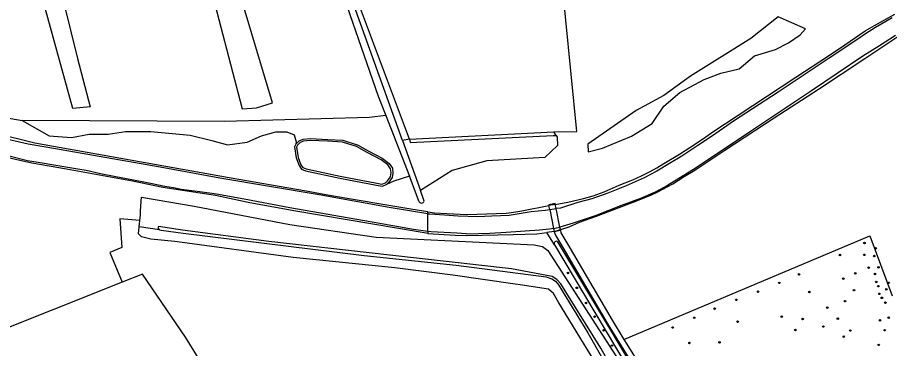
# Model space of a CAD drawing. Extents: x 140000 to 143000, y 403500 to 406000.
# Drawn here: x 140803.5 to 141260.5, y 405289 to 405462.4 of the extents above; entities that cross this region are included whole.
import ezdxf

# ---------------------------------------------------------------- set-up
doc = ezdxf.new("R2010")
doc.units = 0
for name, color, linetype in [('gg-afsc-erfafscheiding', 7, 'Continuous'), ('gg-bbg-bassin', 7, 'Continuous'), ('gg-knt-BGT kruinlijn', 7, 'Continuous'), ('gg-knt-bovenkant onderkant talud', 7, 'Continuous'), ('gg-knt-bronhoudergrens', 7, 'Continuous'), ('gg-knt-onverhard', 7, 'Continuous'), ('gg-kntw-bovenkant insteek waterloop', 7, 'Continuous'), ('gg-kntw-waterlijn', 7, 'Continuous'), ('gg-kwrk-kunstwerk niveau 01', 7, 'Continuous'), ('gt-grn-groengrens', 7, 'Continuous'), ('gt-grn-vlakafsluiter', 7, 'Continuous'), ('gt-symb-boom', 7, 'Continuous'), ('gx-grn-maaiveld', 7, 'Continuous')]:
    doc.layers.add(name, color=color, linetype=linetype)

# ---------------------------------------------------------------- blocks, each defined once
blk = doc.blocks.new('gt0-BOOM')
at = {"layer": 'gt-symb-boom'}
for radius in [0.4, 0.2]:
    blk.add_circle((0, 0), radius, dxfattribs=at)

msp = doc.modelspace()

# ---------------------------------------------------------------- linework, layer by layer
at = {"layer": 'gg-afsc-erfafscheiding'}
msp.add_line((141084.87, 405343.35), (141080.84, 405349.82), dxfattribs=at)
at = {"layer": 'gg-bbg-bassin'}
for points in [[(140919.75, 405249.66), (140891.61, 405294.94), (140869.11, 405328.01), (140858.33, 405323.73)], [(140858.33, 405323.73), (140785.53, 405294.82), (140804.51, 405264.23)]]:
    msp.add_lwpolyline(points, dxfattribs=at)
at = {"layer": 'gg-knt-BGT kruinlijn'}
for points in [[(140877.18, 405352.62), (140877.15, 405352.18), (140877.52, 405351.62), (140877.87, 405351.26)], [(141192.57, 405133.35), (141193.75, 405132.77), (141194.68, 405133.9), (141182.89, 405154.48), (141151.96, 405213.1), (141109.21, 405289.19), (141088.32, 405323), (141086.1, 405325.2), (141083.64, 405326.76), (141062.35, 405330.74), (140998.59, 405337.96), (140935.28, 405345.03), (140889.96, 405351.01), (140877.48, 405352.87), (140877.18, 405352.62)], [(140877.87, 405351.26), (140878.79, 405350.97), (140890.28, 405349.47), (140985.23, 405337.7), (141033.45, 405332.67), (141080.54, 405326.6), (141083.45, 405325.48), (141085.37, 405324.26), (141087.1, 405322.45), (141102.4, 405297.22), (141152.32, 405209.61), (141191.53, 405135.46), (141192.57, 405133.35)]]:
    msp.add_lwpolyline(points, dxfattribs=at)
at = {"layer": 'gg-knt-bovenkant onderkant talud'}
msp.add_line((140867.69, 405356.05), (140868.02, 405359.09), dxfattribs=at)
for points in [[(140868.02, 405359.09), (140868, 405361.08), (140868.43, 405368.32), (140896.09, 405363.65), (140946.19, 405353.91), (140991.47, 405347.39), (141074.32, 405343.36), (141078.6, 405342.54), (141081.36, 405340.39), (141131.73, 405262.61), (141204.4, 405134.38), (141204.46, 405132.07)], [(140867.34, 405352.71), (140867.52, 405354.41), (140867.69, 405356.05)], [(140947.94, 405336.63), (140885.9, 405345.08), (140873.33, 405346.29), (140868.58, 405347.44), (140866.95, 405349.11), (140867.34, 405352.71)], [(141195.87, 405127.22), (141193.14, 405125.68), (141115.01, 405267.64), (141087.18, 405313.01), (141084.36, 405317.86), (141081.75, 405320.15), (141066.95, 405322.39), (141064.34, 405322.72), (141031.7, 405327.49), (141001.32, 405331.27), (140947.94, 405336.63)]]:
    msp.add_lwpolyline(points, dxfattribs=at)
at = {"layer": 'gg-knt-bronhoudergrens'}
for p, q in [((140763.52, 405415.94), (140806.03, 405408.46)), ((141008.91, 405398.62), (141084.58, 405402.43))]:
    msp.add_line(p, q, dxfattribs=at)
for points in [[(141084.58, 405402.43), (141096.65, 405402.74), (141087.66, 405492.88), (141081.04, 405572.25), (141154.6, 405578.07), (141155.66, 405621.09)], [(141008.91, 405398.62), (140980.09, 405475.53), (140963.63, 405534.08), (140958.41, 405562.06)], [(140915.74, 405489.55), (140910.5, 405488.28), (140902.88, 405484.94), (140921.27, 405414.53), (140928.73, 405415), (140937.22, 405417.62), (140926.37, 405453.83), (140915.74, 405489.55)], [(140835.02, 405440.83), (140841.63, 405415.56), (140832.51, 405414.77), (140815.31, 405477.61), (140820.33, 405480.38), (140824.04, 405479.72), (140827.61, 405470.59), (140835.02, 405440.83)], [(141121.28, 405293.85), (141250.13, 405347.97), (141261.9, 405316.65)]]:
    msp.add_lwpolyline(points, dxfattribs=at)
at = {"layer": 'gg-knt-onverhard'}
msp.add_line((141121.28, 405293.85), (141122.85, 405291.3), dxfattribs=at)
for points in [[(141084.8, 405350.4), (141085.04, 405349.27), (141085.63, 405348.1), (141089.37, 405341.98), (141112.51, 405302.33), (141134.55, 405266.67), (141156.45, 405230.25), (141182.28, 405185.11), (141200.11, 405153.13), (141208.84, 405137.78)], [(141088.09, 405351.07), (141088.19, 405349.67), (141091.95, 405343.52), (141115.09, 405303.87), (141121.28, 405293.85)], [(141122.85, 405291.3), (141137.11, 405268.23), (141159.04, 405231.77), (141184.89, 405186.59), (141202.73, 405154.6), (141217.48, 405128.66), (141247.55, 405074.8), (141260.95, 405049.17), (141289.25, 404997.15), (141292.17, 404993.69)]]:
    msp.add_lwpolyline(points, dxfattribs=at)
at = {"layer": 'gg-kntw-bovenkant insteek waterloop'}
for p, q in [((141005.3, 405397.98), (140970.23, 405495.5)), ((140996.46, 405411.11), (141008.9, 405379.21)), ((141005.3, 405397.98), (141014.75, 405371.72)), ((141014.09, 405365.89), (141008.9, 405379.21)), ((141016.54, 405366.74), (141014.75, 405371.72)), ((141085.34, 405364.53), (141082.03, 405363.98)), ((141084.8, 405350.4), (141080.84, 405349.82)), ((141084.8, 405350.4), (141088.02, 405351.41))]:
    msp.add_line(p, q, dxfattribs=at)
for points in [[(140967.17, 405494.34), (140992.51, 405421.25), (140996.46, 405411.11)], [(141085.34, 405364.53), (141091.93, 405365.62), (141100.05, 405367.51), (141105.12, 405368.99), (141110.88, 405371.12), (141118.84, 405374.52), (141125.97, 405377.39), (141130.46, 405379.44), (141135.04, 405381.75), (141138.56, 405383.7), (141142.22, 405385.87), (141150.47, 405390.88), (141155.87, 405394.26), (141162.53, 405398.66), (141168.5, 405402.88), (141181.13, 405411.24), (141211.35, 405431.05), (141229.03, 405442.59), (141237.11, 405447.97), (141247.76, 405455.3), (141252.66, 405458.13), (141263.2, 405464.08)], [(141088.02, 405351.41), (141088.7, 405351.55), (141092.59, 405352.84), (141098.09, 405355.18), (141106.93, 405358.4), (141128.37, 405366.48), (141135.78, 405369.58), (141139.11, 405371.02), (141146.85, 405375.3), (141152.87, 405379.11), (141158.48, 405382.5), (141174.11, 405392.89), (141200.1, 405409.74), (141223.33, 405424.87), (141247.54, 405440.84), (141260.04, 405449.28), (141265.42, 405452.69)], [(141018.51, 405360.64), (141009.64, 405362), (140996.04, 405364.24), (140967.09, 405369.25), (140954.81, 405371.43), (140914.38, 405378.37), (140880.22, 405384.58), (140812.67, 405396.62), (140771.61, 405406.64), (140727.14, 405417.18), (140712.33, 405419.46), (140701.72, 405419.41), (140698.04, 405418.63), (140696.15, 405417.62)], [(141018.51, 405349.3), (141017.59, 405349.36), (140948.25, 405361.12), (140924.45, 405365.53), (140907.21, 405369.19), (140879.74, 405373.39), (140863.88, 405376.62), (140829.27, 405382.93), (140811.08, 405386.03), (140792.24, 405390.32), (140758.11, 405397.69), (140733.73, 405403.53), (140715.68, 405407.43), (140707.53, 405408.19), (140703.91, 405407.73), (140702.97, 405407.33), (140702.41, 405406.81)], [(140949.38, 405396.06), (140951.05, 405397.74), (140953.17, 405398.58), (140956.84, 405398.97), (140966.11, 405398.55), (140974.06, 405398.08), (140981.52, 405395.77), (140981.71, 405395.69), (140987.28, 405392.56), (140994.69, 405388.75), (140998.36, 405385.85), (141000.01, 405383.41), (141000.26, 405380.92), (140999.85, 405378.51), (140998.2, 405376.15), (140996.83, 405375)], [(140949.38, 405396.06), (140948.67, 405394.62), (140949.62, 405388.85), (140951.11, 405384.86), (140952.3, 405382.93), (140954.5, 405382.09), (140972.36, 405378.24), (140991.62, 405374.56), (140994.57, 405374.08), (140996.83, 405375)], [(141018.51, 405360.64), (141022.09, 405360.1), (141028.44, 405359.75), (141038.93, 405359.25), (141044.2, 405359.32), (141059.6, 405359.85), (141062.41, 405360.21), (141067.72, 405361.09), (141082.03, 405363.98)], [(141018.51, 405349.3), (141032.85, 405348.42), (141039.02, 405348.2), (141063.2, 405348.81), (141075.74, 405349.07), (141080.84, 405349.82)], [(141084.87, 405343.35), (141084.89, 405343.31), (141149.3, 405235.39), (141204.99, 405135.87), (141205.1, 405135.77)], [(141207.39, 405137.56), (141204.22, 405143.28), (141145.45, 405246.83), (141086.7, 405344.89)]]:
    msp.add_lwpolyline(points, dxfattribs=at)
for centre, radius, start, end in [((141015.25, 405366.49), 1.31, 207.5887, 10.9726), ((141085.91, 405343.97), 1.22, 49.029, 210.9306)]:
    msp.add_arc(centre, radius, start, end, dxfattribs=at)
at = {"layer": 'gg-kntw-waterlijn'}
msp.add_line((141082.46, 405361.87), (141085.79, 405362.31), dxfattribs=at)
for points in [[(141261.93, 405462.12), (141253.14, 405457.06), (141247.83, 405453.86), (141243.85, 405451.08), (141228.38, 405440.71), (141202.08, 405423.33), (141178.79, 405408.16), (141167.72, 405400.48), (141160.11, 405395.37), (141151.63, 405389.8), (141145.25, 405385.83), (141138.51, 405381.9), (141131.86, 405378.49), (141122.41, 405374.3), (141112.9, 405370.46), (141104.41, 405367.45), (141097.2, 405365.42), (141088.09, 405362.61), (141085.79, 405362.31)], [(141263.56, 405452.96), (141255.29, 405447.6), (141246.45, 405442.07), (141219.59, 405424.02), (141187.12, 405402.26), (141159.14, 405383.59), (141144.07, 405374.45), (141137.74, 405370.94), (141129.92, 405367.57), (141119.54, 405363.68), (141106.24, 405358.5), (141094.79, 405354.65), (141087.77, 405352.61)], [(141018.51, 405359.64), (140998.36, 405362.91), (140961.55, 405369.5), (140909.64, 405378.29), (140878.33, 405384), (140846.31, 405389.5), (140824.51, 405393.34), (140809.08, 405395.99), (140793.72, 405399.6), (140774.36, 405404.01), (140748.65, 405410.05), (140726.91, 405415.09)], [(140966.05, 405397.56), (140956.87, 405397.97), (140953.41, 405397.6), (140951.61, 405396.89), (140950.21, 405395.48), (140949.71, 405394.47), (140950.59, 405389.11), (140952.01, 405385.3), (140952.97, 405383.75), (140954.78, 405383.05), (140972.56, 405379.22), (140991.8, 405375.55), (140994.46, 405375.11), (140996.31, 405375.87), (140997.46, 405376.83), (140998.9, 405378.89), (140999.25, 405380.95), (140999.04, 405383.06), (140997.62, 405385.16), (140994.15, 405387.9), (140986.8, 405391.68), (140981.22, 405394.82), (140973.88, 405397.09), (140966.05, 405397.56)], [(141018.51, 405350.35), (141011.11, 405351.4), (140992.3, 405354.74), (140946.27, 405362.72), (140922.38, 405367.22), (140907.81, 405369.88), (140899.04, 405371.03), (140889.31, 405372.35), (140885.22, 405373.25), (140880.73, 405373.83), (140873.19, 405375.44), (140863.49, 405377.35), (140855.08, 405378.92), (140846.95, 405380.57), (140839.51, 405382.21), (140835.08, 405382.99), (140823.59, 405384.83), (140814.39, 405386.52), (140808.78, 405387.26), (140799.21, 405389.67)], [(141018.51, 405359.64), (141019.52, 405359.48), (141027.31, 405359), (141034.49, 405358.52), (141044.68, 405358.21), (141052.16, 405358.55), (141061.22, 405358.85), (141072.68, 405360.85), (141080.01, 405361.55), (141082.46, 405361.87)], [(141084.48, 405351.95), (141082.25, 405351.57), (141077.13, 405350.93), (141059.57, 405349.88), (141050.97, 405349.33), (141045.08, 405349.05), (141041.03, 405348.98), (141033.66, 405349.45), (141020.23, 405350.11), (141018.51, 405350.35)], [(141084.48, 405351.95), (141086.91, 405352.36), (141087.77, 405352.61)]]:
    msp.add_lwpolyline(points, dxfattribs=at)
at = {"layer": 'gg-kwrk-kunstwerk niveau 01'}
for p, q in [((141082.46, 405361.87), (141082.03, 405363.98)), ((141082.46, 405361.87), (141084.48, 405351.95)), ((141085.79, 405362.31), (141085.34, 405364.53)), ((141087.77, 405352.61), (141085.79, 405362.31)), ((141084.48, 405351.95), (141084.8, 405350.4)), ((141088.02, 405351.41), (141087.77, 405352.61)), ((141084.8, 405350.4), (141088.09, 405351.07)), ((141088.09, 405351.07), (141088.02, 405351.41))]:
    msp.add_line(p, q, dxfattribs=at)
msp.add_lwpolyline([(141085.34, 405364.53), (141085.25, 405364.99), (141081.96, 405364.32), (141082.03, 405363.98)], dxfattribs=at)
at = {"layer": 'gt-grn-groengrens'}
for points in [[(141110.09, 405394.03), (141125.26, 405400.2), (141136.09, 405406.86), (141142.26, 405415.86), (141150.59, 405423.03), (141163.43, 405429.86), (141172.09, 405433.2), (141181.76, 405435.53), (141189.76, 405442.2), (141200.76, 405445.53), (141207.59, 405449.03), (141213.59, 405453.2), (141216.43, 405456.36), (141202.09, 405462.7), (141187.76, 405451.36), (141156.26, 405431.7), (141142.26, 405421.53), (141127.76, 405413.7), (141102.43, 405396.03), (141102.59, 405392.03), (141110.09, 405394.03)], [(140996.46, 405411.11), (140987.94, 405409.99), (140911.99, 405407.85), (140806.03, 405408.46)], [(140806.03, 405408.46), (140820.11, 405400.38), (140831.76, 405399.53), (140841.09, 405401.2), (140851.09, 405401.2), (140860.09, 405402.7), (140873.43, 405402.7), (140893.93, 405400.7), (140905.43, 405398.03), (140913.59, 405395.7), (140923.93, 405397.03), (140931.43, 405400.36), (140938.93, 405402.53), (140944.59, 405402.53), (140948.43, 405400.86), (140949.6, 405397.26), (140949.38, 405396.06)], [(141086.28, 405399.73), (141086.49, 405395.28), (141079.93, 405389.03), (141049.43, 405387.36), (141031.26, 405382.2), (141014.75, 405371.72)], [(141008.9, 405379.21), (141000.76, 405376.7), (140996.83, 405375)]]:
    msp.add_lwpolyline(points, dxfattribs=at)
at = {"layer": 'gt-grn-vlakafsluiter'}
for p, q in [((141008.91, 405398.62), (141005.3, 405397.98)), ((141018.51, 405359.64), (141018.51, 405360.64)), ((141018.51, 405350.35), (141018.51, 405359.64)), ((140877.87, 405351.26), (140867.34, 405352.71)), ((141018.51, 405350.35), (141018.51, 405349.3))]:
    msp.add_line(p, q, dxfattribs=at)
for points in [[(141008.91, 405398.62), (141009.23, 405396.92), (141084.26, 405400.63), (141085.71, 405400.64)], [(140867.69, 405356.05), (140857.21, 405356.99), (140858.18, 405341.88), (140851.87, 405339.25), (140858.33, 405323.73)]]:
    msp.add_lwpolyline(points, dxfattribs=at)
at = {"layer": 'gx-grn-maaiveld'}
for q in [(141084.58, 405402.43), (141086.28, 405399.73)]:
    msp.add_line((141085.71, 405400.64), q, dxfattribs=at)

# ---------------------------------------------------------------- block references
at = {"layer": 'gt-symb-boom'}
for p in [(141247.35, 405344.26), (141234.57, 405338), (141247.22, 405338.11), (141252.53, 405337.46), (141253.17, 405341.46), (141091.96, 405328.6), (141242.52, 405328.39), (141249.52, 405331.41), (141254.68, 405331.56), (141213.07, 405327.86), (141236.27, 405325.66), (141252.84, 405328.08), (141253.52, 405323.91), (141096.62, 405320.82), (141202.71, 405323.41), (141241.85, 405319.62), (141254.57, 405321.69), (141258.8, 405320.04), (141260.02, 405323.47), (141180.24, 405314.55), (141191.62, 405318.77), (141218.49, 405318.62), (141255.1, 405317.7), (141256.46, 405315.58), (141101.39, 405312.92), (141168.81, 405309.94), (141227.88, 405310.48), (141237.2, 405313.84), (141258.29, 405313.05), (141105.95, 405305.7), (141204, 405305.72), (141158.18, 405305.15), (141180.88, 405303.16), (141214.96, 405304.53), (141233.39, 405304.73), (141255.5, 405303.83), (141260.05, 405305.17), (141110.67, 405298.62), (141146.88, 405300.08), (141211.16, 405298.75), (141225.84, 405300.56), (141239.91, 405298.46), (141257.93, 405298.64), (141155.64, 405291.99), (141171.38, 405292.25), (141236.51, 405295.29), (141114.99, 405290.61), (141254.79, 405290.95)]:
    msp.add_blockref('gt0-BOOM', p, dxfattribs=at)

doc.saveas('drawing.dxf')
